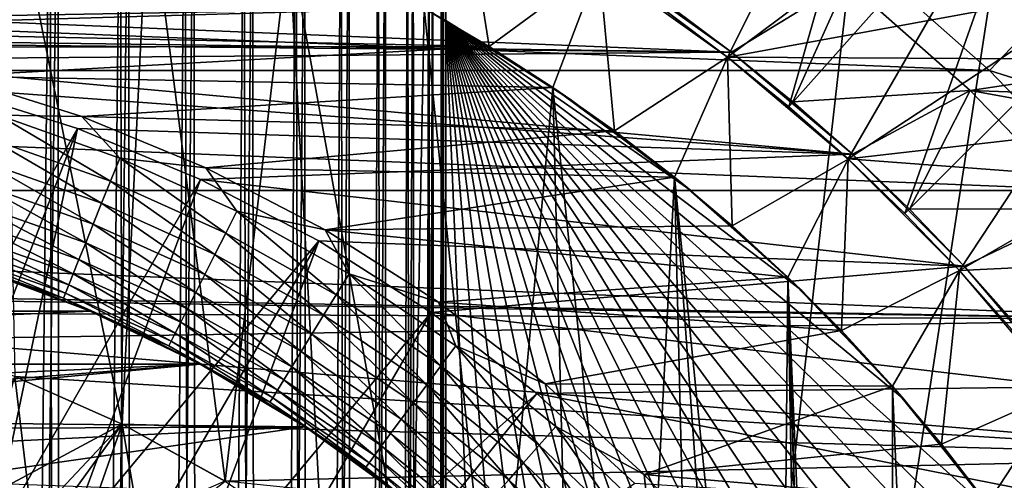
# Model space of a CAD drawing. Header units: metres. Extents: x -30 to 30, y -76 to 64.
# Tile 323 of 541: x 1.83 to 5.69, y 4.25 to 6.07. Entities that reach past the tile are written whole.
import ezdxf

# ---------------------------------------------------------------- set-up
doc = ezdxf.new("R2010")
doc.units = ezdxf.units.M
doc.layers.add('solid_508511', color=7, linetype='CONTINUOUS')

msp = doc.modelspace()

# ---------------------------------------------------------------- linework, layer by layer
at = {"layer": 'solid_508511'}
for points in [[(4.606588, 5.91856, 22), (4.358005, 6.103916, 22), (5.290107, 7.281124, 22.866026)], [(4.606588, 5.91856, 31), (5.290107, 7.281124, 30.133974), (4.358005, 6.103916, 31)], [(4.606588, 5.91856, 22), (5.290107, 7.281124, 22.866026), (5.845039, 6.843648, 22.866026)], [(4.847338, 5.723051, 31), (5.290107, 7.281124, 30.133974), (4.606588, 5.91856, 31)], [(4.847338, 5.723051, 31), (5.845039, 6.843648, 30.133974), (5.290107, 7.281124, 30.133974)], [(1.944308, 6.9, 4.089731), (1.650003, 6.9, 3.913337), (1.698632, -15.1, 3.939828)], [(1.677147, 6.9, -3.928001), (1.974796, 6.9, -4.110332), (1.698632, -15.1, -3.939828)], [(1.944308, 6.9, 4.089731), (1.698632, -15.1, 3.939828), (1.999245, -15.1, 4.127196)], [(1.974796, 6.9, -4.110332), (1.999245, -15.1, -4.127196), (1.698632, -15.1, -3.939828)], [(2.220482, 6.9, 4.29455), (1.944308, 6.9, 4.089731), (1.999245, -15.1, 4.127196)], [(1.974796, 6.9, -4.110332), (2.253428, 6.9, -4.321929), (1.999245, -15.1, -4.127196)], [(2.220482, 6.9, 4.29455), (1.999245, -15.1, 4.127196), (2.279955, -15.1, 4.344484)], [(2.253428, 6.9, -4.321929), (2.279955, -15.1, -4.344484), (1.999245, -15.1, -4.127196)], [(2.474874, 6.9, 4.525126), (2.220482, 6.9, 4.29455), (2.279955, -15.1, 4.344484)], [(2.253428, 6.9, -4.321929), (2.50951, 6.9, -4.560254), (2.279955, -15.1, -4.344484)], [(2.474874, 6.9, 4.525126), (2.279955, -15.1, 4.344484), (2.536666, -15.1, 4.588497)], [(2.50951, 6.9, -4.560254), (2.536666, -15.1, -4.588497), (2.279955, -15.1, -4.344484)], [(2.70545, 6.9, 4.779518), (2.474874, 6.9, 4.525126), (2.536666, -15.1, 4.588497)], [(2.50951, 6.9, -4.560254), (2.740079, 6.9, -4.822394), (2.536666, -15.1, -4.588497)], [(2.70545, 6.9, 4.779518), (2.536666, -15.1, 4.588497), (2.767678, -15.1, 4.857586)], [(2.740079, 6.9, -4.822394), (2.767678, -15.1, -4.857586), (2.536666, -15.1, -4.588497)], [(2.910269, 6.9, 5.055692), (2.70545, 6.9, 4.779518), (2.767678, -15.1, 4.857586)], [(2.740079, 6.9, -4.822394), (2.943864, 6.9, -5.106944), (2.767678, -15.1, -4.857586)], [(2.910269, 6.9, 5.055692), (2.767678, -15.1, 4.857586), (2.97033, -15.1, 5.148745)], [(2.943864, 6.9, -5.106944), (2.97033, -15.1, -5.148745), (2.767678, -15.1, -4.857586)], [(3.086663, 6.9, 5.349997), (2.910269, 6.9, 5.055692), (2.97033, -15.1, 5.148745)], [(2.943864, 6.9, -5.106944), (3.118029, 6.9, -5.410063), (2.97033, -15.1, -5.148745)], [(3.086663, 6.9, 5.349997), (2.97033, -15.1, 5.148745), (3.142224, -15.1, 5.458429)], [(3.118029, 6.9, -5.410063), (3.142224, -15.1, -5.458429), (2.97033, -15.1, -5.148745)], [(3.233583, 6.9, 5.660619), (3.086663, 6.9, 5.349997), (3.142224, -15.1, 5.458429)], [(3.118029, 6.9, -5.410063), (3.260965, 6.9, -5.728739), (3.142224, -15.1, -5.458429)], [(3.233583, 6.9, 5.660619), (3.142224, -15.1, 5.458429), (3.282176, -15.1, 5.784557)], [(3.260965, 6.9, -5.728739), (3.282176, -15.1, -5.784557), (3.142224, -15.1, -5.458429)], [(3.349354, 6.9, 5.98421), (3.233583, 6.9, 5.660619), (3.282176, -15.1, 5.784557)], [(3.260965, 6.9, -5.728739), (3.371644, 6.9, -6.060842), (3.282176, -15.1, -5.784557)], [(3.349354, 6.9, 5.98421), (3.282176, -15.1, 5.784557), (3.388262, -15.1, 6.122662)], [(3.371644, 6.9, -6.060842), (3.388262, -15.1, -6.122662), (3.282176, -15.1, -5.784557)], [(3.432704, 6.9, 6.316959), (3.349354, 6.9, 5.98421), (3.388262, -15.1, 6.122662)], [(3.371644, 6.9, -6.060842), (3.448484, 6.9, -6.401702), (3.388262, -15.1, -6.122662)], [(3.432704, 6.9, 6.316959), (3.388262, -15.1, 6.122662), (3.459625, -15.1, 6.469911)], [(3.448484, 6.9, -6.401702), (3.459625, -15.1, -6.469911), (3.388262, -15.1, -6.122662)], [(3.483162, 6.9, 6.657102), (3.432704, 6.9, 6.316959), (3.459625, -15.1, 6.469911)], [(3.448484, 6.9, -6.401702), (3.490954, 6.9, -6.748526), (3.459625, -15.1, -6.469911)], [(3.483162, 6.9, 6.657102), (3.459625, -15.1, 6.469911), (3.495519, -15.1, 6.822905)], [(3.490954, 6.9, -6.748526), (3.495519, -15.1, -6.822905), (3.459625, -15.1, -6.469911)], [(3.483162, 6.9, 6.657102), (3.495519, -15.1, 6.822905), (3.5, -7.745967, 7)], [(3.5, 6.9, 7), (3.483162, 6.9, 6.657102), (3.5, -7.745967, 7)], [(3.498614, 6.9, -7.098502), (3.488351, 6.068888, -7.285212), (3.5, 6.062178, -7)], [(3.490954, 6.9, -6.748526), (3.5, 6.062178, -7), (3.495519, -15.1, -6.822905)], [(3.490954, 6.9, -6.748526), (3.498614, 6.9, -7.098502), (3.5, 6.062178, -7)], [(3.5, 6.9, 7), (3.5, -7.745967, 7), (5.143972, 6.76679, 7)], [(4.847338, 5.723051, 22), (4.606588, 5.91856, 22), (5.845039, 6.843648, 22.866026)], [(5.079577, 5.517961, 22), (4.847338, 5.723051, 22), (5.845039, 6.843648, 22.866026)], [(5.079577, 5.517961, 31), (5.845039, 6.843648, 30.133974), (4.847338, 5.723051, 31)], [(5.079577, 5.517961, 22), (5.845039, 6.843648, 22.866026), (6.363961, 6.363961, 22.866026)], [(5.303236, 5.303366, 31), (5.845039, 6.843648, 30.133974), (5.079577, 5.517961, 31)], [(5.303236, 5.303366, 31), (6.363961, 6.363961, 30.133974), (5.845039, 6.843648, 30.133974)], [(2.228665, 4.475829, -13.5), (2.331995, 6.600135, -13.5), (1.763823, 6.774135, -13.5)], [(1.806239, 4.66235, -13.5), (2.228665, 4.475829, -13.5), (1.763823, 6.774135, -13.5)], [(5.143972, 6.76679, 7), (3.5, -7.745967, 7), (5.665251, 6.336793, 7)], [(2.228665, 4.475829, -13.5), (2.632211, 4.251056, -13.5), (2.331995, 6.600135, -13.5)], [(2.632211, 4.251056, -13.5), (2.883284, 6.37861, -13.5), (2.331995, 6.600135, -13.5)], [(3.569589, 6.596062, 41.500004), (3.413774, 6.111151, 42), (3.670205, 5.960671, 42)], [(3.569589, 6.596062, 41.500004), (3.670205, 5.960671, 42), (4.102215, 6.278681, 41.500004)], [(4.102105, 6.278753, 20), (4.606573, 5.918565, 20), (7.907691, 6.521566, 20)], [(4.606573, 5.918565, 20), (8.383801, 5.89698, 20), (7.907691, 6.521566, 20)], [(2.632211, 4.251056, -13.5), (3.013159, 3.990092, -13.5), (2.883284, 6.37861, -13.5)], [(3.368498, 3.695027, -13.5), (3.413869, 6.111094, -13.5), (2.883284, 6.37861, -13.5)], [(3.013159, 3.990092, -13.5), (3.368498, 3.695027, -13.5), (2.883284, 6.37861, -13.5)], [(5.303236, 5.303366, 22), (5.079577, 5.517961, 22), (6.363961, 6.363961, 22.866026)], [(5.51792, 5.079622, 22), (5.303236, 5.303366, 22), (6.363961, 6.363961, 22.866026)], [(5.51792, 5.079622, 31), (6.363961, 6.363961, 30.133974), (5.303236, 5.303366, 31)], [(5.51792, 5.079622, 22), (6.363961, 6.363961, 22.866026), (6.843648, 5.845039, 22.866026)], [(5.51792, 5.079622, 31), (6.843648, 5.845039, 30.133974), (6.363961, 6.363961, 30.133974)], [(5.665251, 6.336793, 7), (3.5, -7.745967, 7), (6.150316, 5.867164, 7)], [(5.665251, 6.336793, 7), (6.150316, 5.867164, 7), (5.888157, 6.130221, 10.211325)], [(-5.634683, 5.866164, 10), (-5.144237, 6.300658, 10), (5.634683, 5.866164, 10)], [(-5.144237, 6.300658, 10), (5.144237, 6.300658, 10), (5.634683, 5.866164, 10)], [(-4.115746, 6.299704, -21.5), (4.115746, 6.299704, -21.5), (4.621971, 5.938268, -21.5)], [(0, 5.999994, -21.5), (-4.115746, 6.299704, -21.5), (4.621971, 5.938268, -21.5)], [(4.102215, 6.278681, 41.500004), (3.670205, 5.960671, 42), (3.919899, 5.799517, 42)], [(4.102215, 6.278681, 41.500004), (3.919899, 5.799517, 42), (4.162452, 5.627969, 42)], [(4.606588, 5.91856, 22), (4.606573, 5.918565, 20), (4.102105, 6.278753, 20)], [(4.606588, 5.91856, 22), (4.102105, 6.278753, 20), (4.358005, 6.103916, 22)], [(4.102215, 6.278681, 41.500004), (4.162452, 5.627969, 42), (4.60656, 5.918581, 41.500004)], [(4.102215, 6.278681, 41.500004), (4.60656, 5.918581, 41.500004), (4.358005, 6.103916, 31)], [(4.621997, 5.938246, -37.499996), (4.621971, 5.938268, -21.5), (4.115746, 6.299704, -21.5)], [(4.372669, 6.124165, -37.499996), (4.621997, 5.938246, -37.499996), (4.115746, 6.299704, -21.5)], [(5.075385, 6.216204, -38), (6.792409, 6.278983, -38), (7.033729, 6.007423, -38)], [(5.144237, 6.300658, 10), (5.888157, 6.130221, 10.211325), (5.634683, 5.866164, 10)], [(4.372669, 6.124165, -37.499996), (5.075385, 6.216204, -38), (4.621997, 5.938246, -37.499996)], [(4.621997, 5.938246, -37.499996), (5.075385, 6.216204, -38), (4.863342, 5.742258, -37.499996)], [(4.863342, 5.742258, -37.499996), (5.075385, 6.216204, -38), (5.55919, 5.787581, -38)], [(5.55919, 5.787581, -38), (5.075385, 6.216204, -38), (7.033729, 6.007423, -38)], [(5.634683, 5.866164, 10), (5.888157, 6.130221, 10.211325), (6.362341, 5.636543, 10.211325)], [(-0.000039, 6.049998, 42), (3.413774, 6.111151, 42), (-3.413774, 6.111151, 42)], [(-0.000039, 6.049998, 42), (0.527349, 6.026973, 42), (3.413774, 6.111151, 42)], [(0.527349, 6.026973, 42), (3.670205, 5.960671, 42), (3.413774, 6.111151, 42)], [(3.368498, 3.695027, -13.5), (3.695044, 3.368471, -13.5), (3.413869, 6.111094, -13.5)], [(3.919814, 5.799574, -13.5), (3.452968, 6.08909, -7.571847), (3.413869, 6.111094, -13.5)], [(3.695044, 3.368471, -13.5), (3.919814, 5.799574, -13.5), (3.413869, 6.111094, -13.5)], [(3.919814, 5.799574, -13.5), (3.488351, 6.068888, -7.285212), (3.452968, 6.08909, -7.571847)], [(4.60656, 5.918581, 41.500004), (4.606588, 5.91856, 31), (4.358005, 6.103916, 31)], [(3.919814, 5.799574, -13.5), (3.5, 6.062178, -7), (3.488351, 6.068888, -7.285212)], [(3.5, 6.062178, -7), (3.5, -6.062178, -7), (3.495519, -15.1, -6.822905)], [(3.994856, -5.748133, -7), (3.5, -6.062178, -7), (3.5, 6.062178, -7)], [(3.994856, 5.748133, -7), (3.5, 6.062178, -7), (3.919814, 5.799574, -13.5)], [(4.462144, -5.393442, -7), (3.994856, -5.748133, -7), (3.5, 6.062178, -7)], [(4.897469, -5.001481, -7), (4.462144, -5.393442, -7), (3.5, 6.062178, -7)], [(5.299016, -4.573881, -7), (4.897469, -5.001481, -7), (3.5, 6.062178, -7)], [(5.663108, -4.11452, -7), (5.299016, -4.573881, -7), (3.5, 6.062178, -7)], [(5.987497, -3.626276, -7), (5.663108, -4.11452, -7), (3.5, 6.062178, -7)], [(6.270063, -3.112289, -7), (5.987497, -3.626276, -7), (3.5, 6.062178, -7)], [(6.508368, -2.577041, -7), (6.270063, -3.112289, -7), (3.5, 6.062178, -7)], [(6.701282, -2.023065, -7), (6.508368, -2.577041, -7), (3.5, 6.062178, -7)], [(6.847043, -1.455346, -7), (6.701282, -2.023065, -7), (3.5, 6.062178, -7)], [(6.94478, -0.877453, -7), (6.847043, -1.455346, -7), (3.5, 6.062178, -7)], [(6.993868, -0.292852, -7), (6.94478, -0.877453, -7), (3.5, 6.062178, -7)], [(6.993868, 0.292852, -7), (6.993868, -0.292852, -7), (3.5, 6.062178, -7)], [(6.94478, 0.877453, -7), (6.993868, 0.292852, -7), (3.5, 6.062178, -7)], [(6.847043, 1.455346, -7), (6.94478, 0.877453, -7), (3.5, 6.062178, -7)], [(6.701282, 2.023065, -7), (6.847043, 1.455346, -7), (3.5, 6.062178, -7)], [(6.508368, 2.577041, -7), (6.701282, 2.023065, -7), (3.5, 6.062178, -7)], [(6.270063, 3.112289, -7), (6.508368, 2.577041, -7), (3.5, 6.062178, -7)], [(5.987497, 3.626276, -7), (6.270063, 3.112289, -7), (3.5, 6.062178, -7)], [(5.663108, 4.11452, -7), (5.987497, 3.626276, -7), (3.5, 6.062178, -7)], [(5.299016, 4.573881, -7), (5.663108, 4.11452, -7), (3.5, 6.062178, -7)], [(4.897469, 5.001481, -7), (5.299016, 4.573881, -7), (3.5, 6.062178, -7)], [(4.462144, 5.393442, -7), (4.897469, 5.001481, -7), (3.5, 6.062178, -7)], [(3.994856, 5.748133, -7), (4.462144, 5.393442, -7), (3.5, 6.062178, -7)], [(0.522902, 5.977171, -21.5), (0, 5.999994, -21.5), (4.621971, 5.938268, -21.5)], [(0.527349, 6.026973, 42), (1.050675, 5.958067, 42), (3.670205, 5.960671, 42)], [(5.55919, 5.787581, -38), (7.033729, 6.007423, -38), (7.264281, 5.72649, -38)], [(1.041886, 5.908844, -21.5), (0.522902, 5.977171, -21.5), (4.621971, 5.938268, -21.5)], [(1.050675, 5.958067, 42), (1.566071, 5.843792, 42), (3.670205, 5.960671, 42)], [(1.566071, 5.843792, 42), (3.919899, 5.799517, 42), (3.670205, 5.960671, 42)], [(1.041886, 5.908844, -21.5), (4.621971, 5.938268, -21.5), (5.096563, 5.536303, -21.5)], [(4.60656, 5.918581, 41.500004), (4.162452, 5.627969, 42), (4.397502, 5.446284, 42)], [(4.60656, 5.918581, 41.500004), (4.397502, 5.446284, 42), (4.624797, 5.254638, 42)], [(4.60656, 5.918581, 41.500004), (4.624797, 5.254638, 42), (5.079714, 5.517835, 41.500004)], [(4.60656, 5.918581, 41.500004), (5.079714, 5.517835, 41.500004), (4.606588, 5.91856, 31)], [(4.606573, 5.918565, 20), (5.079595, 5.517946, 20), (8.383801, 5.89698, 20)], [(5.079577, 5.517961, 22), (5.079595, 5.517946, 20), (4.606573, 5.918565, 20)], [(4.847338, 5.723051, 22), (4.606573, 5.918565, 20), (4.606588, 5.91856, 22)], [(5.079577, 5.517961, 22), (4.606573, 5.918565, 20), (4.847338, 5.723051, 22)], [(5.079714, 5.517835, 41.500004), (4.847338, 5.723051, 31), (4.606588, 5.91856, 31)], [(5.096557, 5.536311, -37.499996), (5.096563, 5.536303, -21.5), (4.621971, 5.938268, -21.5)], [(4.863342, 5.742258, -37.499996), (5.096557, 5.536311, -37.499996), (4.621971, 5.938268, -21.5)], [(4.621997, 5.938246, -37.499996), (4.863342, 5.742258, -37.499996), (4.621971, 5.938268, -21.5)], [(1.552869, 5.795568, -21.5), (1.041886, 5.908844, -21.5), (5.096563, 5.536303, -21.5)], [(5.079595, 5.517946, 20), (8.810542, 5.238017, 20), (8.383801, 5.89698, 20)], [(-6.088299, 5.393893, 10), (-5.634683, 5.866164, 10), (6.088299, 5.393893, 10)], [(-5.634683, 5.866164, 10), (5.634683, 5.866164, 10), (6.088299, 5.393893, 10)], [(1.566071, 5.843792, 42), (2.069464, 5.685051, 42), (3.919899, 5.799517, 42)], [(1.742407, 5.689555, 41.992874), (2.069464, 5.685051, 42), (1.566071, 5.843792, 42)], [(6.150316, 5.867164, 7), (3.5, -7.745967, 7), (6.597217, 5.359726, 7)], [(5.723218, 4.847141, 22), (5.51792, 5.079622, 22), (6.843648, 5.845039, 22.866026)], [(5.723218, 4.847141, 31), (6.843648, 5.845039, 30.133974), (5.51792, 5.079622, 31)], [(5.634683, 5.866164, 10), (6.362341, 5.636543, 10.211325), (6.088299, 5.393893, 10)], [(1.133937, 4, -20.436298), (1.552869, 5.795568, -21.5), (2.05214, 5.638148, -21.5)], [(2.05214, 5.638148, -21.5), (1.552869, 5.795568, -21.5), (5.096563, 5.536303, -21.5)], [(2.069464, 5.685051, 42), (4.162452, 5.627969, 42), (3.919899, 5.799517, 42)], [(3.695044, 3.368471, -13.5), (3.990053, 3.013218, -13.5), (3.919814, 5.799574, -13.5)], [(4.251095, 2.63214, -13.5), (4.397531, 5.446255, -13.5), (3.919814, 5.799574, -13.5)], [(3.994856, 5.748133, -7), (3.919814, 5.799574, -13.5), (4.397531, 5.446255, -13.5)], [(3.990053, 3.013218, -13.5), (4.251095, 2.63214, -13.5), (3.919814, 5.799574, -13.5)], [(4.863342, 5.742258, -37.499996), (5.55919, 5.787581, -38), (5.096557, 5.536311, -37.499996)], [(5.096557, 5.536311, -37.499996), (5.55919, 5.787581, -38), (5.321031, 5.320927, -37.499996)], [(5.321031, 5.320927, -37.499996), (5.55919, 5.787581, -38), (6.00677, 5.321598, -38)], [(5.55919, 5.787581, -38), (7.264281, 5.72649, -38), (7.483401, 5.437027, -38)], [(6.00677, 5.321598, -38), (5.55919, 5.787581, -38), (7.483401, 5.437027, -38)], [(3.994856, 5.748133, -7), (4.397531, 5.446255, -13.5), (4.462144, 5.393442, -7)], [(1.713801, 5.596149, 41.971619), (2.182214, 5.430648, 41.971619), (1.742407, 5.689555, 41.992874)], [(1.742407, 5.689555, 41.992874), (2.218637, 5.521292, 41.992874), (2.069464, 5.685051, 42)], [(2.182214, 5.430648, 41.971619), (2.218637, 5.521292, 41.992874), (1.742407, 5.689555, 41.992874)], [(5.079714, 5.517835, 41.500004), (5.079577, 5.517961, 31), (4.847338, 5.723051, 31)], [(2.069464, 5.685051, 42), (2.557175, 5.483004, 42), (4.162452, 5.627969, 42)], [(2.218637, 5.521292, 41.992874), (2.557175, 5.483004, 42), (2.069464, 5.685051, 42)], [(1.133937, 4, -20.436298), (2.05214, 5.638148, -21.5), (1.420055, 4, -20.486511)], [(1.420055, 4, -20.486511), (2.05214, 5.638148, -21.5), (1.710012, 4, -20.54748)], [(1.710012, 4, -20.54748), (2.05214, 5.638148, -21.5), (2.535681, 5.437861, -21.5)], [(2.535681, 5.437861, -21.5), (2.05214, 5.638148, -21.5), (5.096563, 5.536303, -21.5)], [(2.557175, 5.483004, 42), (4.397502, 5.446284, 42), (4.162452, 5.627969, 42)], [(1.686374, 5.506591, 41.936661), (2.147291, 5.343739, 41.936661), (1.713801, 5.596149, 41.971619)], [(2.147291, 5.343739, 41.936661), (2.182214, 5.430648, 41.971619), (1.713801, 5.596149, 41.971619)], [(2.535681, 5.437861, -21.5), (5.096563, 5.536303, -21.5), (5.536325, 5.096542, -21.5)], [(5.096557, 5.536311, -37.499996), (5.321031, 5.320927, -37.499996), (5.096563, 5.536303, -21.5)], [(5.536356, 5.096507, -37.499996), (5.536325, 5.096542, -21.5), (5.096563, 5.536303, -21.5)], [(5.321031, 5.320927, -37.499996), (5.536356, 5.096507, -37.499996), (5.096563, 5.536303, -21.5)], [(1.660686, 5.422708, 41.888714), (2.114581, 5.262336, 41.888714), (1.686374, 5.506591, 41.936661)], [(2.114581, 5.262336, 41.888714), (2.147291, 5.343739, 41.936661), (1.686374, 5.506591, 41.936661)], [(2.182214, 5.430648, 41.971619), (2.634903, 5.226019, 41.971619), (2.218637, 5.521292, 41.992874)], [(2.218637, 5.521292, 41.992874), (2.678883, 5.313248, 41.992874), (2.557175, 5.483004, 42)], [(2.634903, 5.226019, 41.971619), (2.678883, 5.313248, 41.992874), (2.218637, 5.521292, 41.992874)], [(5.079714, 5.517835, 41.500004), (4.624797, 5.254638, 42), (4.843622, 5.05365, 42)], [(5.079714, 5.517835, 41.500004), (4.843622, 5.05365, 42), (5.053652, 4.843616, 42)], [(5.079714, 5.517835, 41.500004), (5.053652, 4.843616, 42), (5.517881, 5.079664, 41.500004)], [(5.303236, 5.303366, 22), (5.079595, 5.517946, 20), (5.079577, 5.517961, 22)], [(5.079714, 5.517835, 41.500004), (5.303236, 5.303366, 31), (5.079577, 5.517961, 31)], [(5.079595, 5.517946, 20), (5.517902, 5.079638, 20), (8.810542, 5.238017, 20)], [(5.51792, 5.079622, 22), (5.517902, 5.079638, 20), (5.079595, 5.517946, 20)], [(5.51792, 5.079622, 22), (5.079595, 5.517946, 20), (5.303236, 5.303366, 22)], [(5.079714, 5.517835, 41.500004), (5.517881, 5.079664, 41.500004), (5.303236, 5.303366, 31)], [(2.557175, 5.483004, 42), (3.025382, 5.239233, 42), (4.397502, 5.446284, 42)], [(2.678883, 5.313248, 41.992874), (3.025382, 5.239233, 42), (2.557175, 5.483004, 42)], [(1.637259, 5.34621, 41.828762), (2.084751, 5.188102, 41.828762), (1.660686, 5.422708, 41.888714)], [(2.084751, 5.188102, 41.828762), (2.114581, 5.262336, 41.888714), (1.660686, 5.422708, 41.888714)], [(1.710012, 4, -20.54748), (2.535681, 5.437861, -21.5), (2.005795, 4, -20.619387)], [(2.005795, 4, -20.619387), (2.535681, 5.437861, -21.5), (3.000073, 5.19611, -21.5)], [(2.147291, 5.343739, 41.936661), (2.592736, 5.142385, 41.936661), (2.182214, 5.430648, 41.971619)], [(2.592736, 5.142385, 41.936661), (2.634903, 5.226019, 41.971619), (2.182214, 5.430648, 41.971619)], [(3.000073, 5.19611, -21.5), (2.535681, 5.437861, -21.5), (5.536325, 5.096542, -21.5)], [(3.025382, 5.239233, 42), (4.624797, 5.254638, 42), (4.397502, 5.446284, 42)], [(4.251095, 2.63214, -13.5), (4.475797, 2.228734, -13.5), (4.397531, 5.446255, -13.5)], [(4.80912, 1.36834, -13.5), (4.843581, 5.053683, -13.5), (4.397531, 5.446255, -13.5)], [(4.462144, 5.393442, -7), (4.397531, 5.446255, -13.5), (4.843581, 5.053683, -13.5)], [(4.662376, 1.806172, -13.5), (4.80912, 1.36834, -13.5), (4.397531, 5.446255, -13.5)], [(4.475797, 2.228734, -13.5), (4.662376, 1.806172, -13.5), (4.397531, 5.446255, -13.5)], [(-6.088299, 5.393893, 10), (6.088299, 5.393893, 10), (6.502679, 4.886379, 10)], [(-0.000002, 4.999982, 10), (-6.088299, 5.393893, 10), (6.502679, 4.886379, 10)], [(4.462144, 5.393442, -7), (4.843581, 5.053683, -13.5), (4.897469, 5.001481, -7)], [(1.616571, 5.27866, 41.758026), (2.058409, 5.122549, 41.758026), (1.637259, 5.34621, 41.828762)], [(2.058409, 5.122549, 41.758026), (2.084751, 5.188102, 41.828762), (1.637259, 5.34621, 41.828762)], [(2.114581, 5.262336, 41.888714), (2.55324, 5.06405, 41.888714), (2.147291, 5.343739, 41.936661)], [(2.55324, 5.06405, 41.888714), (2.592736, 5.142385, 41.936661), (2.147291, 5.343739, 41.936661)], [(6.597217, 5.359726, 7), (3.5, -7.745967, 7), (7.00194, 4.819016, 7)], [(2.634903, 5.226019, 41.971619), (3.068609, 4.983737, 41.971619), (2.678883, 5.313248, 41.992874)], [(2.678883, 5.313248, 41.992874), (3.119827, 5.066922, 41.992874), (3.025382, 5.239233, 42)], [(3.068609, 4.983737, 41.971619), (3.119827, 5.066922, 41.992874), (2.678883, 5.313248, 41.992874)], [(5.517881, 5.079664, 41.500004), (5.51792, 5.079622, 31), (5.303236, 5.303366, 31)], [(5.321031, 5.320927, -37.499996), (6.00677, 5.321598, -38), (5.536356, 5.096507, -37.499996)], [(5.536356, 5.096507, -37.499996), (6.00677, 5.321598, -38), (5.742168, 4.863449, -37.499996)], [(1.599046, 5.221434, 41.677944), (2.036094, 5.067015, 41.677944), (1.616571, 5.27866, 41.758026)], [(2.036094, 5.067015, 41.677944), (2.058409, 5.122549, 41.758026), (1.616571, 5.27866, 41.758026)], [(2.084751, 5.188102, 41.828762), (2.517222, 4.992612, 41.828762), (2.114581, 5.262336, 41.888714)], [(2.517222, 4.992612, 41.828762), (2.55324, 5.06405, 41.888714), (2.114581, 5.262336, 41.888714)], [(2.592736, 5.142385, 41.936661), (3.0195, 4.90398, 41.936661), (2.634903, 5.226019, 41.971619)], [(3.0195, 4.90398, 41.936661), (3.068609, 4.983737, 41.971619), (2.634903, 5.226019, 41.971619)], [(3.025382, 5.239233, 42), (4.843622, 5.05365, 42), (4.624797, 5.254638, 42)], [(3.025382, 5.239233, 42), (3.47056, 4.955572, 42), (4.843622, 5.05365, 42)], [(3.119827, 5.066922, 41.992874), (3.47056, 4.955572, 42), (3.025382, 5.239233, 42)], [(5.517902, 5.079638, 20), (5.918545, 4.60661, 20), (8.810542, 5.238017, 20)], [(1.58504, 5.175699, 41.590153), (2.01826, 5.022633, 41.590153), (1.599046, 5.221434, 41.677944)], [(2.01826, 5.022633, 41.590153), (2.036094, 5.067015, 41.677944), (1.599046, 5.221434, 41.677944)], [(2.005795, 4, -20.619387), (3.000073, 5.19611, -21.5), (2.309401, 4, -20.702564)], [(2.058409, 5.122549, 41.758026), (2.485416, 4.92953, 41.758026), (2.084751, 5.188102, 41.828762)], [(2.485416, 4.92953, 41.758026), (2.517222, 4.992612, 41.828762), (2.084751, 5.188102, 41.828762)], [(2.309401, 4, -20.702564), (3.000073, 5.19611, -21.5), (2.461204, 3.737069, -20.619387)], [(2.461204, 3.737069, -20.619387), (3.000073, 5.19611, -21.5), (3.441401, 4.91495, -21.5)], [(3.441401, 4.91495, -21.5), (3.000073, 5.19611, -21.5), (5.536325, 5.096542, -21.5)], [(1.574839, 5.142389, 41.496445), (2.005271, 4.990308, 41.496445), (1.58504, 5.175699, 41.590153)], [(2.005271, 4.990308, 41.496445), (2.01826, 5.022633, 41.590153), (1.58504, 5.175699, 41.590153)], [(1.568651, 5.122183, 41.398731), (1.997391, 4.970699, 41.398731), (1.574839, 5.142389, 41.496445)], [(1.568651, 5.122183, 41.398731), (1.653237, 5.088153, 41.299999), (1.879851, 5.008858, 41.299999)], [(1.568651, 5.122183, 41.398731), (1.879851, 5.008858, 41.299999), (1.997391, 4.970699, 41.398731)], [(1.997391, 4.970699, 41.398731), (2.005271, 4.990308, 41.496445), (1.574839, 5.142389, 41.496445)], [(2.036094, 5.067015, 41.677944), (2.458472, 4.876088, 41.677944), (2.058409, 5.122549, 41.758026)], [(2.458472, 4.876088, 41.677944), (2.485416, 4.92953, 41.758026), (2.058409, 5.122549, 41.758026)], [(2.55324, 5.06405, 41.888714), (2.973504, 4.829277, 41.888714), (2.592736, 5.142385, 41.936661)], [(2.973504, 4.829277, 41.888714), (3.0195, 4.90398, 41.936661), (2.592736, 5.142385, 41.936661)], [(2.102756, 4.919439, 38), (1.653112, 5.088194, 38), (-2.102756, 4.919439, 38)], [(1.653237, 5.088153, 41.299999), (1.653112, 5.088194, 38), (2.102756, 4.919439, 38)], [(1.879851, 5.008858, 41.299999), (1.653237, 5.088153, 41.299999), (2.102756, 4.919439, 38)], [(2.01826, 5.022633, 41.590153), (2.436938, 4.833378, 41.590153), (2.036094, 5.067015, 41.677944)], [(2.436938, 4.833378, 41.590153), (2.458472, 4.876088, 41.677944), (2.036094, 5.067015, 41.677944)], [(3.441401, 4.91495, -21.5), (5.536325, 5.096542, -21.5), (5.938314, 4.621902, -21.5)], [(5.517881, 5.079664, 41.500004), (5.053652, 4.843616, 42), (5.254719, 4.624712, 42)], [(5.517881, 5.079664, 41.500004), (5.254719, 4.624712, 42), (5.446315, 4.397456, 42)], [(5.517881, 5.079664, 41.500004), (5.446315, 4.397456, 42), (5.91863, 4.606498, 41.500004)], [(5.517881, 5.079664, 41.500004), (5.91863, 4.606498, 41.500004), (5.51792, 5.079622, 31)], [(5.918534, 4.606621, 22), (5.918545, 4.60661, 20), (5.517902, 5.079638, 20)], [(5.723218, 4.847141, 22), (5.517902, 5.079638, 20), (5.51792, 5.079622, 22)], [(5.918534, 4.606621, 22), (5.517902, 5.079638, 20), (5.723218, 4.847141, 22)], [(5.91863, 4.606498, 41.500004), (5.723218, 4.847141, 31), (5.51792, 5.079622, 31)], [(5.93832, 4.621902, -37.499996), (5.938314, 4.621902, -21.5), (5.536325, 5.096542, -21.5)], [(5.742168, 4.863449, -37.499996), (5.93832, 4.621902, -37.499996), (5.536325, 5.096542, -21.5)], [(5.536356, 5.096507, -37.499996), (5.742168, 4.863449, -37.499996), (5.536325, 5.096542, -21.5)], [(2.517222, 4.992612, 41.828762), (2.931557, 4.761151, 41.828762), (2.55324, 5.06405, 41.888714)], [(2.931557, 4.761151, 41.828762), (2.973504, 4.829277, 41.888714), (2.55324, 5.06405, 41.888714)], [(3.068609, 4.983737, 41.971619), (3.480204, 4.705547, 41.971619), (3.119827, 5.066922, 41.992874)], [(3.119827, 5.066922, 41.992874), (3.538293, 4.784088, 41.992874), (3.47056, 4.955572, 42)], [(3.480204, 4.705547, 41.971619), (3.538293, 4.784088, 41.992874), (3.119827, 5.066922, 41.992874)], [(3.47056, 4.955572, 42), (5.053652, 4.843616, 42), (4.843622, 5.05365, 42)], [(4.80912, 1.36834, -13.5), (4.914877, 0.918689, -13.5), (4.843581, 5.053683, -13.5)], [(5.254689, -4.62474, -13.5), (5.254689, 4.62474, -13.5), (4.843581, 5.053683, -13.5)], [(4.897469, 5.001481, -7), (4.843581, 5.053683, -13.5), (5.254689, 4.62474, -13.5)], [(5, 0, -13.5), (5.254689, -4.62474, -13.5), (4.843581, 5.053683, -13.5)], [(4.978665, 0.461351, -13.5), (5, 0, -13.5), (4.843581, 5.053683, -13.5)], [(4.914877, 0.918689, -13.5), (4.978665, 0.461351, -13.5), (4.843581, 5.053683, -13.5)], [(0.461373, 4.978648, 10), (-0.000002, 4.999982, 10), (6.502679, 4.886379, 10)], [(2.10268, 4.919476, 41.299999), (1.879851, 5.008858, 41.299999), (2.102756, 4.919439, 38)], [(1.997391, 4.970699, 41.398731), (1.879851, 5.008858, 41.299999), (2.10268, 4.919476, 41.299999)], [(1.997391, 4.970699, 41.398731), (2.41174, 4.783401, 41.398731), (2.005271, 4.990308, 41.496445)], [(2.005271, 4.990308, 41.496445), (2.421254, 4.802271, 41.496445), (2.01826, 5.022633, 41.590153)], [(2.41174, 4.783401, 41.398731), (2.421254, 4.802271, 41.496445), (2.005271, 4.990308, 41.496445)], [(2.421254, 4.802271, 41.496445), (2.436938, 4.833378, 41.590153), (2.01826, 5.022633, 41.590153)], [(2.485416, 4.92953, 41.758026), (2.894516, 4.700993, 41.758026), (2.517222, 4.992612, 41.828762)], [(2.894516, 4.700993, 41.758026), (2.931557, 4.761151, 41.828762), (2.517222, 4.992612, 41.828762)], [(4.897469, 5.001481, -7), (5.254689, 4.62474, -13.5), (5.299016, 4.573881, -7)], [(0.918742, 4.914848, 10), (0.461373, 4.978648, 10), (6.502679, 4.886379, 10)], [(1.997391, 4.970699, 41.398731), (2.10268, 4.919476, 41.299999), (2.321274, 4.820186, 41.299999)], [(1.997391, 4.970699, 41.398731), (2.321274, 4.820186, 41.299999), (2.41174, 4.783401, 41.398731)], [(3.0195, 4.90398, 41.936661), (3.424509, 4.630242, 41.936661), (3.068609, 4.983737, 41.971619)], [(3.424509, 4.630242, 41.936661), (3.480204, 4.705547, 41.971619), (3.068609, 4.983737, 41.971619)], [(3.47056, 4.955572, 42), (3.889354, 4.634158, 42), (5.053652, 4.843616, 42)], [(3.538293, 4.784088, 41.992874), (3.889354, 4.634158, 42), (3.47056, 4.955572, 42)], [(2.102756, 4.919439, 38), (-2.102756, 4.919439, 38), (-2.53511, 4.711235, 38)], [(2.53511, 4.711235, 38), (2.102756, 4.919439, 38), (-2.53511, 4.711235, 38)], [(1.36839, 4.809083, 10), (0.918742, 4.914848, 10), (6.502679, 4.886379, 10)], [(2.321274, 4.820186, 41.299999), (2.10268, 4.919476, 41.299999), (2.102756, 4.919439, 38)], [(2.321274, 4.820186, 41.299999), (2.102756, 4.919439, 38), (2.53511, 4.711235, 38)], [(2.458472, 4.876088, 41.677944), (2.863137, 4.650029, 41.677944), (2.485416, 4.92953, 41.758026)], [(2.461204, 3.737069, -20.619387), (3.441401, 4.91495, -21.5), (2.609096, 3.480914, -20.54748)], [(2.863137, 4.650029, 41.677944), (2.894516, 4.700993, 41.758026), (2.485416, 4.92953, 41.758026)], [(2.609096, 3.480914, -20.54748), (3.441401, 4.91495, -21.5), (3.856819, 4.596185, -21.5)], [(3.856819, 4.596185, -21.5), (3.441401, 4.91495, -21.5), (5.938314, 4.621902, -21.5)], [(1.36839, 4.809083, 10), (6.502679, 4.886379, 10), (6.874706, 4.347406, 10)], [(2.436938, 4.833378, 41.590153), (2.838058, 4.609299, 41.590153), (2.458472, 4.876088, 41.677944)], [(2.838058, 4.609299, 41.590153), (2.863137, 4.650029, 41.677944), (2.458472, 4.876088, 41.677944)], [(2.973504, 4.829277, 41.888714), (3.372343, 4.559708, 41.888714), (3.0195, 4.90398, 41.936661)], [(3.372343, 4.559708, 41.888714), (3.424509, 4.630242, 41.936661), (3.0195, 4.90398, 41.936661)], [(3.889354, 4.634158, 42), (5.254719, 4.624712, 42), (5.053652, 4.843616, 42)], [(1.806158, 4.662358, 10), (1.36839, 4.809083, 10), (6.874706, 4.347406, 10)], [(2.535192, 4.711189, 41.299999), (2.321274, 4.820186, 41.299999), (2.53511, 4.711235, 38)], [(2.41174, 4.783401, 41.398731), (2.321274, 4.820186, 41.299999), (2.535192, 4.711189, 41.299999)], [(2.41174, 4.783401, 41.398731), (2.808713, 4.561639, 41.398731), (2.421254, 4.802271, 41.496445)], [(2.421254, 4.802271, 41.496445), (2.819793, 4.579635, 41.496445), (2.436938, 4.833378, 41.590153)], [(2.808713, 4.561639, 41.398731), (2.819793, 4.579635, 41.496445), (2.421254, 4.802271, 41.496445)], [(2.819793, 4.579635, 41.496445), (2.838058, 4.609299, 41.590153), (2.436938, 4.833378, 41.590153)], [(2.931557, 4.761151, 41.828762), (3.32477, 4.495386, 41.828762), (2.973504, 4.829277, 41.888714)], [(3.32477, 4.495386, 41.828762), (3.372343, 4.559708, 41.888714), (2.973504, 4.829277, 41.888714)], [(7.00194, 4.819016, 7), (3.5, -7.745967, 7), (7.362473, 4.247821, 7)], [(2.41174, 4.783401, 41.398731), (2.535192, 4.711189, 41.299999), (2.744006, 4.592704, 41.299999)], [(2.41174, 4.783401, 41.398731), (2.744006, 4.592704, 41.299999), (2.808713, 4.561639, 41.398731)], [(2.894516, 4.700993, 41.758026), (3.282761, 4.438585, 41.758026), (2.931557, 4.761151, 41.828762)], [(3.282761, 4.438585, 41.758026), (3.32477, 4.495386, 41.828762), (2.931557, 4.761151, 41.828762)], [(3.480204, 4.705547, 41.971619), (3.866725, 4.393453, 41.971619), (3.538293, 4.784088, 41.992874)], [(3.538293, 4.784088, 41.992874), (3.931265, 4.466785, 41.992874), (3.889354, 4.634158, 42)], [(3.866725, 4.393453, 41.971619), (3.931265, 4.466785, 41.992874), (3.538293, 4.784088, 41.992874)], [(2.53511, 4.711235, 38), (-2.947345, 4.464934, 38), (-0.213968, 4.494907, 38)], [(2.53511, 4.711235, 38), (-2.53511, 4.711235, 38), (-2.947345, 4.464934, 38)], [(2.53511, 4.711235, 38), (-0.213968, 4.494907, 38), (0.213968, 4.494907, 38)], [(2.947345, 4.464934, 38), (2.53511, 4.711235, 38), (0.213968, 4.494907, 38)], [(2.535192, 4.711189, 41.299999), (2.53511, 4.711235, 38), (2.947345, 4.464934, 38)], [(2.744006, 4.592704, 41.299999), (2.535192, 4.711189, 41.299999), (2.947345, 4.464934, 38)], [(2.863137, 4.650029, 41.677944), (3.247172, 4.390466, 41.677944), (2.894516, 4.700993, 41.758026)], [(3.247172, 4.390466, 41.677944), (3.282761, 4.438585, 41.758026), (2.894516, 4.700993, 41.758026)], [(3.424509, 4.630242, 41.936661), (3.804844, 4.323143, 41.936661), (3.480204, 4.705547, 41.971619)], [(3.804844, 4.323143, 41.936661), (3.866725, 4.393453, 41.971619), (3.480204, 4.705547, 41.971619)], [(1.485935, 4, -14.23292), (1.885378, 4, -14.077931), (1.806239, 4.66235, -13.5)], [(1.672422, 4.17768, 10.499982), (1.806158, 4.662358, 10), (2.228777, 4.475747, 10)], [(2.228777, 4.475747, 10), (1.806158, 4.662358, 10), (6.874706, 4.347406, 10)], [(1.885378, 4, -14.077931), (2.228665, 4.475829, -13.5), (1.806239, 4.66235, -13.5)], [(2.838058, 4.609299, 41.590153), (3.21873, 4.35201, 41.590153), (2.863137, 4.650029, 41.677944)], [(3.21873, 4.35201, 41.590153), (3.247172, 4.390466, 41.677944), (2.863137, 4.650029, 41.677944)], [(2.819793, 4.579635, 41.496445), (3.198014, 4.324001, 41.496445), (2.838058, 4.609299, 41.590153)], [(3.198014, 4.324001, 41.496445), (3.21873, 4.35201, 41.590153), (2.838058, 4.609299, 41.590153)], [(3.372343, 4.559708, 41.888714), (3.746884, 4.257287, 41.888714), (3.424509, 4.630242, 41.936661)], [(3.746884, 4.257287, 41.888714), (3.804844, 4.323143, 41.936661), (3.424509, 4.630242, 41.936661)], [(3.856819, 4.596185, -21.5), (5.938314, 4.621902, -21.5), (6.299626, 4.115863, -21.5)], [(3.889354, 4.634158, 42), (4.278476, 4.277514, 42), (5.254719, 4.624712, 42)], [(3.931265, 4.466785, 41.992874), (4.278476, 4.277514, 42), (3.889354, 4.634158, 42)], [(4.278476, 4.277514, 42), (5.446315, 4.397456, 42), (5.254719, 4.624712, 42)], [(5.62799, -4.162417, -13.5), (5.62799, 4.162417, -13.5), (5.254689, 4.62474, -13.5)], [(5.299016, 4.573881, -7), (5.254689, 4.62474, -13.5), (5.62799, 4.162417, -13.5)], [(5.254689, -4.62474, -13.5), (5.62799, -4.162417, -13.5), (5.254689, 4.62474, -13.5)], [(5.91863, 4.606498, 41.500004), (5.446315, 4.397456, 42), (5.628032, 4.162368, 42)], [(5.91863, 4.606498, 41.500004), (5.628032, 4.162368, 42), (5.799535, 3.919876, 42)], [(2.609096, 3.480914, -20.54748), (3.856819, 4.596185, -21.5), (2.754074, 3.229803, -20.486511)], [(2.947293, 4.464971, 41.299999), (2.744006, 4.592704, 41.299999), (2.947345, 4.464934, 38)], [(2.808713, 4.561639, 41.398731), (2.744006, 4.592704, 41.299999), (2.947293, 4.464971, 41.299999)], [(2.754074, 3.229803, -20.486511), (3.856819, 4.596185, -21.5), (4.242556, 4.242721, -21.5)], [(2.808713, 4.561639, 41.398731), (3.185448, 4.307011, 41.398731), (2.819793, 4.579635, 41.496445)], [(3.185448, 4.307011, 41.398731), (3.198014, 4.324001, 41.496445), (2.819793, 4.579635, 41.496445)], [(4.242556, 4.242721, -21.5), (3.856819, 4.596185, -21.5), (6.299626, 4.115863, -21.5)], [(5.299016, 4.573881, -7), (5.62799, 4.162417, -13.5), (5.663108, 4.11452, -7)], [(2.808713, 4.561639, 41.398731), (2.947293, 4.464971, 41.299999), (3.144645, 4.328245, 41.299999)], [(2.808713, 4.561639, 41.398731), (3.144645, 4.328245, 41.299999), (3.185448, 4.307011, 41.398731)], [(3.32477, 4.495386, 41.828762), (3.694027, 4.197231, 41.828762), (3.372343, 4.559708, 41.888714)], [(3.694027, 4.197231, 41.828762), (3.746884, 4.257287, 41.888714), (3.372343, 4.559708, 41.888714)], [(2.947345, 4.464934, 38), (0.213968, 4.494907, 38), (0.640541, 4.454175, 38)], [(3.282761, 4.438585, 41.758026), (3.647353, 4.144197, 41.758026), (3.32477, 4.495386, 41.828762)], [(3.647353, 4.144197, 41.758026), (3.694027, 4.197231, 41.828762), (3.32477, 4.495386, 41.828762)], [(2.947345, 4.464934, 38), (0.640541, 4.454175, 38), (1.060771, 4.373186, 38)], [(2.947345, 4.464934, 38), (1.060771, 4.373186, 38), (1.471892, 4.25247, 38)], [(3.335617, 4.182843, 38), (2.947345, 4.464934, 38), (1.471892, 4.25247, 38)], [(1.672422, 4.17768, 10.499982), (2.228777, 4.475747, 10), (1.869364, 4.093346, 10.499982)], [(1.869364, 4.093346, 10.499982), (2.228777, 4.475747, 10), (2.062093, 3.999722, 10.499982)], [(1.885378, 4, -14.077931), (2.309401, 4, -13.881198), (2.228665, 4.475829, -13.5)], [(2.062093, 3.999722, 10.499982), (2.228777, 4.475747, 10), (2.63207, 4.251117, 10)], [(2.309401, 4, -13.881198), (2.632211, 4.251056, -13.5), (2.228665, 4.475829, -13.5)], [(2.63207, 4.251117, 10), (2.228777, 4.475747, 10), (6.874706, 4.347406, 10)], [(3.144645, 4.328245, 41.299999), (2.947293, 4.464971, 41.299999), (2.947345, 4.464934, 38)], [(3.144645, 4.328245, 41.299999), (2.947345, 4.464934, 38), (3.335617, 4.182843, 38)], [(3.866725, 4.393453, 41.971619), (4.225386, 4.049705, 41.971619), (3.931265, 4.466785, 41.992874)], [(3.931265, 4.466785, 41.992874), (4.295913, 4.117299, 41.992874), (4.278476, 4.277514, 42)], [(4.225386, 4.049705, 41.971619), (4.295913, 4.117299, 41.992874), (3.931265, 4.466785, 41.992874)], [(3.247172, 4.390466, 41.677944), (3.607811, 4.09927, 41.677944), (3.282761, 4.438585, 41.758026)], [(3.607811, 4.09927, 41.677944), (3.647353, 4.144197, 41.758026), (3.282761, 4.438585, 41.758026)], [(3.21873, 4.35201, 41.590153), (3.576211, 4.063365, 41.590153), (3.247172, 4.390466, 41.677944)], [(3.576211, 4.063365, 41.590153), (3.607811, 4.09927, 41.677944), (3.247172, 4.390466, 41.677944)], [(3.804844, 4.323143, 41.936661), (4.157765, 3.984895, 41.936661), (3.866725, 4.393453, 41.971619)], [(4.157765, 3.984895, 41.936661), (4.225386, 4.049705, 41.971619), (3.866725, 4.393453, 41.971619)], [(4.278476, 4.277514, 42), (5.628032, 4.162368, 42), (5.446315, 4.397456, 42)], [(2.63207, 4.251117, 10), (6.874706, 4.347406, 10), (7.202286, 3.780032, 10)], [(3.198014, 4.324001, 41.496445), (3.553195, 4.037213, 41.496445), (3.21873, 4.35201, 41.590153)], [(3.553195, 4.037213, 41.496445), (3.576211, 4.063365, 41.590153), (3.21873, 4.35201, 41.590153)], [(3.335664, 4.182804, 41.299999), (3.144645, 4.328245, 41.299999), (3.335617, 4.182843, 38)], [(3.185448, 4.307011, 41.398731), (3.144645, 4.328245, 41.299999), (3.335664, 4.182804, 41.299999)], [(3.185448, 4.307011, 41.398731), (3.539233, 4.02135, 41.398731), (3.198014, 4.324001, 41.496445)], [(3.185448, 4.307011, 41.398731), (3.335664, 4.182804, 41.299999), (3.519965, 4.028939, 41.299999)], [(3.185448, 4.307011, 41.398731), (3.519965, 4.028939, 41.299999), (3.539233, 4.02135, 41.398731)], [(3.539233, 4.02135, 41.398731), (3.553195, 4.037213, 41.496445), (3.198014, 4.324001, 41.496445)], [(3.746884, 4.257287, 41.888714), (4.094429, 3.924192, 41.888714), (3.804844, 4.323143, 41.936661)], [(4.094429, 3.924192, 41.888714), (4.157765, 3.984895, 41.936661), (3.804844, 4.323143, 41.936661)], [(3.694027, 4.197231, 41.828762), (4.03667, 3.868834, 41.828762), (3.746884, 4.257287, 41.888714)], [(4.03667, 3.868834, 41.828762), (4.094429, 3.924192, 41.888714), (3.746884, 4.257287, 41.888714)], [(4.278476, 4.277514, 42), (4.635068, 3.888268, 42), (5.628032, 4.162368, 42)], [(4.295913, 4.117299, 41.992874), (4.635068, 3.888268, 42), (4.278476, 4.277514, 42)]]:
    msp.add_3dface(points, dxfattribs=at)

doc.saveas('drawing.dxf')
